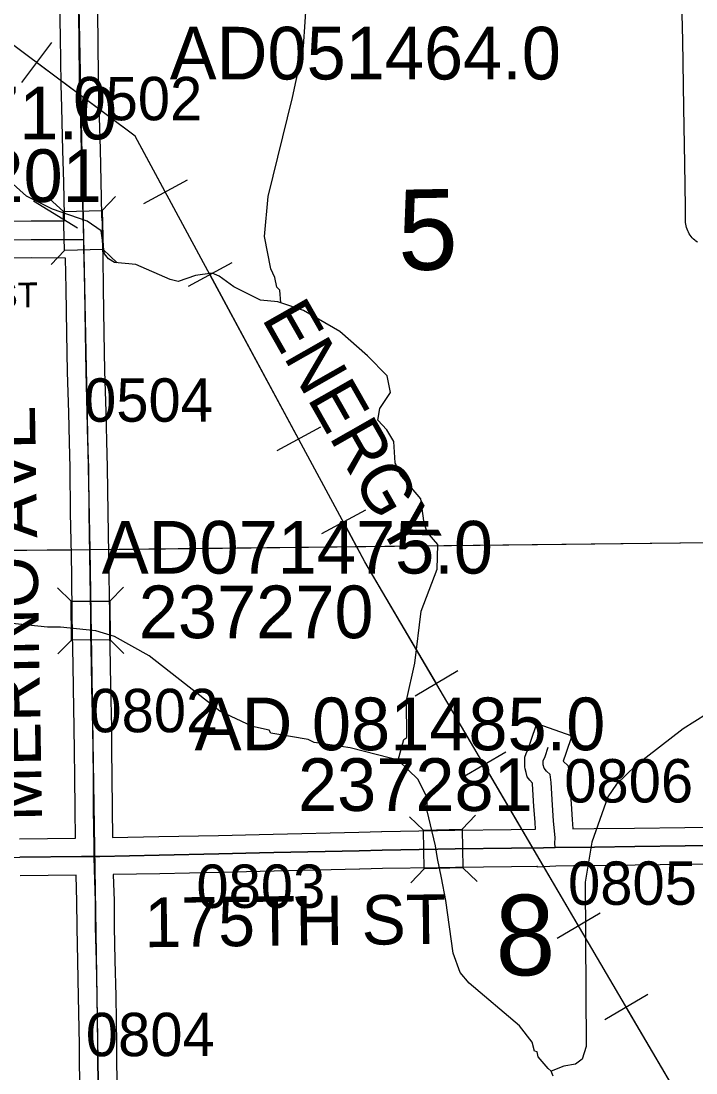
# Model space of a CAD drawing. Extents: x 23.6 to 68.7, y -63 to -29.
# Drawn here: x 45.45 to 46.54, y -41.451 to -39.752 of the extents above; entities that cross this region are included whole.
import ezdxf

# ---------------------------------------------------------------- set-up
doc = ezdxf.new("R2010")
doc.units = 0
for name, color, linetype in [('tdCoHydroRiver', 7, 'Continuous'), ('tdCoPipe', 7, 'Continuous'), ('tdCoPipeTxt', 7, 'Continuous'), ('tdCoSecRdNmbr', 7, 'Continuous'), ('tdCoSecRdTxt', 7, 'Continuous'), ('tdCoSecRteBand', 7, 'Continuous'), ('tdCoSecRteCL', 7, 'Continuous'), ('tdCoSectLine', 7, 'Continuous'), ('tdCoSectLinePart', 7, 'Continuous'), ('tdCoSectNmbr', 7, 'Continuous'), ('tdCoStrucSec', 7, 'Continuous'), ('tdCoStrucSecCoName', 7, 'Continuous'), ('tdCoStrucSecFHWANum', 7, 'Continuous'), ('tdCoSurfAsphalt', 7, 'Continuous'), ('tdCoSurfGravel', 7, 'Continuous')]:
    doc.layers.add(name, color=color, linetype=linetype)

msp = doc.modelspace()

# ---------------------------------------------------------------- linework, layer by layer
at = {"layer": 'tdCoHydroRiver'}
for points in [[(45.87, -40.2074), (45.8682, -40.187), (45.8634, -40.1823), (45.86, -40.1665), (45.8536, -40.1524), (45.8435, -40.1004), (45.8491, -40.0356), (45.8884, -39.8758), (45.9065, -39.7935), (45.9174, -39.6339)], [(45.87, -40.2074), (45.8652, -40.2059), (45.8368, -40.2031), (45.7939, -40.1814), (45.77, -40.1643), (45.7589, -40.1597), (45.7322, -40.1632), (45.7038, -40.173), (45.6912, -40.1699), (45.6357, -40.1453), (45.6009, -40.1425), (45.5914, -40.1363), (45.5849, -40.1283), (45.5793, -40.0914), (45.5568, -40.0754), (45.5008, -40.0561), (45.4591, -40.0352), (45.4267, -40.0063)], [(46.0596, -40.9457), (46.0687, -40.9125), (46.0734, -40.9092), (46.0727, -40.8493), (46.0863, -40.7891), (46.0964, -40.7054), (46.1225, -40.6372), (46.1236, -40.5977), (46.1061, -40.5774), (46.1012, -40.5632), (46.096, -40.5238), (46.0624, -40.4847), (46.0543, -40.4659), (46.0524, -40.4312), (46.0411, -40.4124), (46.0267, -40.3967), (46.0297, -40.3778), (46.0468, -40.3523), (46.0417, -40.3255), (46.0098, -40.2927), (45.9652, -40.2538), (45.9064, -40.2197), (45.87, -40.2074)], [(46.6874, -40.6184), (46.6927, -40.6672), (46.6944, -40.6799), (46.695, -40.7351), (46.6859, -40.7668), (46.6688, -40.7985), (46.6548, -40.816), (46.6204, -40.8401), (46.5764, -40.8595), (46.5199, -40.8949), (46.4432, -40.9541), (46.412, -40.9845), (46.398, -41.0051), (46.372, -41.078), (46.3616, -41.1429), (46.363, -41.408), (46.3569, -41.4286), (46.3459, -41.4366), (46.327, -41.44), (46.3066, -41.4481)], [(46.0596, -40.9457), (46.0469, -40.9427), (45.982, -40.926), (45.9235, -40.9172), (45.914, -40.9126), (45.8539, -40.9022), (45.8507, -40.8975), (45.8238, -40.8915), (45.7714, -40.8668), (45.6573, -40.7774), (45.6012, -40.7462), (45.5709, -40.7369), (45.5136, -40.731), (45.4929, -40.7312), (45.4356, -40.7253)], [(46.3066, -41.4481), (46.3018, -41.4434), (46.2858, -41.4247), (46.2841, -41.4168), (46.2794, -41.4153), (46.2761, -41.4011), (46.2553, -41.3745), (46.174, -41.3059), (46.1596, -41.2887), (46.1482, -41.2573), (46.1362, -41.1722), (46.1295, -41.1359), (46.1229, -41.1044), (46.1195, -41.084), (46.1062, -41.0273), (46.106, -41.0068), (46.0915, -40.9769), (46.0596, -40.9457)], [(46.3098, -41.456), (46.3066, -41.4481)]]:
    msp.add_lwpolyline(points, dxfattribs=at)
at = {"layer": 'tdCoPipe'}
for p, q in [((45.4991, -39.7869), (45.4508, -39.8516)), ((45.7185, -40.0091), (45.6477, -40.0474)), ((45.7909, -40.1429), (45.7199, -40.1813)), ((45.9341, -40.408), (45.8633, -40.4463)), ((46.0065, -40.5419), (45.9355, -40.5802)), ((46.156, -40.8017), (46.0866, -40.8425)), ((46.2331, -40.9329), (46.1635, -40.9738)), ((46.3856, -41.1927), (46.3162, -41.2335)), ((46.4627, -41.324), (46.3931, -41.3648))]:
    msp.add_line(p, q, dxfattribs=at)
for points in [[(49.235, -45.8846), (49.2228, -45.5859), (48.631, -45.0365), (48.3259, -44.4833), (47.6249, -43.6035), (47.2564, -43.6286), (47.2295, -42.7899), (46.7033, -42.0686), (46.5285, -41.5156), (46.0057, -40.6253), (45.6344, -39.9382), (45.306, -39.6932), (44.5987, -37.745), (44.3979, -37.3292), (44.3085, -36.8596)], [(45.6831, -40.0282), (45.6344, -39.9382), (45.475, -39.8192)], [(45.8986, -40.4272), (45.7554, -40.1621)], [(46.1213, -40.8221), (46.0057, -40.6253), (45.971, -40.561)], [(46.3509, -41.2132), (46.1983, -40.9533)], [(46.5594, -41.6135), (46.5285, -41.5156), (46.4279, -41.3444)]]:
    msp.add_lwpolyline(points, dxfattribs=at)
at = {"layer": 'tdCoSecRteBand'}
for points in [[(45.3458, -40.076), (45.4665, -40.075), (45.4667, -40.075), (45.4668, -40.075), (45.5205, -40.0751), (45.5203, -40.0672), (45.5203, -40.0671), (45.5203, -40.067), (45.5191, -40.0125), (45.5177, -39.9614), (45.5177, -39.9614), (45.5177, -39.9614), (45.516, -39.8919), (45.5148, -39.8547), (45.5148, -39.8543), (45.5148, -39.854), (45.514, -39.7784), (45.513, -39.7231), (45.512, -39.6726), (45.512, -39.6726), (45.512, -39.6725), (45.5112, -39.6259), (45.4247, -39.6273)], [(46.5428, -40.1096), (46.5404, -40.1081), (46.5384, -40.1062), (46.5365, -40.1044), (46.5344, -40.1025), (46.5327, -40.1002), (46.5312, -40.0981), (46.5295, -40.0959), (46.5283, -40.0933), (46.5272, -40.091), (46.526, -40.0885), (46.5252, -40.0857), (46.5246, -40.0832), (46.5239, -40.0805), (46.5237, -40.0777), (46.5235, -40.0751), (46.5234, -40.0739), (46.5234, -40.0726), (46.5236, -40.0531), (46.5226, -39.9828), (46.5207, -39.8923), (46.5207, -39.8922), (46.5207, -39.8921), (46.5193, -39.7839), (46.5168, -39.6774)], [(45.573, -39.722), (45.574, -39.7774), (45.574, -39.7775), (45.574, -39.7776), (45.5748, -39.8531), (45.5759, -39.89), (45.5759, -39.8901), (45.5759, -39.8902), (45.5777, -39.9599), (45.5791, -40.0109), (45.5791, -40.011), (45.5791, -40.0111), (45.5803, -40.0657), (45.5805, -40.0752), (45.5814, -40.0752), (45.5813, -40.1048), (45.5817, -40.1165), (45.5817, -40.1166), (45.5817, -40.1166), (45.5821, -40.1344), (45.582, -40.1344), (45.5828, -40.1838), (45.5828, -40.1838), (45.5828, -40.1839), (45.584, -40.2556), (45.5852, -40.3174), (45.5872, -40.3833), (45.5872, -40.3834), (45.5872, -40.3836), (45.5882, -40.4306), (45.5894, -40.4725), (45.5894, -40.4728), (45.5894, -40.4731), (45.5901, -40.5461), (45.5915, -40.6134), (45.5915, -40.6136), (45.5915, -40.6137), (45.5919, -40.6484), (45.5929, -40.7104), (45.5929, -40.7106), (45.5929, -40.7107), (45.5931, -40.7413), (45.5941, -40.79), (45.5941, -40.7901), (45.5941, -40.7902), (45.5947, -40.8285), (45.5961, -40.892), (45.5961, -40.8921), (45.5961, -40.8923), (45.5965, -40.9304), (45.5965, -40.9304), (45.5965, -40.9304), (45.5969, -40.9714), (45.5969, -40.9715), (45.5969, -40.9715), (45.5973, -41.0249), (45.5979, -41.0705)], [(45.4477, -41.0726), (45.5379, -41.0716), (45.5373, -41.0256), (45.5373, -41.0255), (45.5373, -41.0254), (45.5369, -40.972), (45.5365, -40.931), (45.5361, -40.8931), (45.5347, -40.8297), (45.5347, -40.8296), (45.5347, -40.8296), (45.5341, -40.7912), (45.5331, -40.7423), (45.5331, -40.7421), (45.5331, -40.7419), (45.5329, -40.7112), (45.5319, -40.6492), (45.5319, -40.6492), (45.5319, -40.6491), (45.5315, -40.6145), (45.5302, -40.5472), (45.5302, -40.547), (45.5302, -40.5469), (45.5294, -40.474), (45.5282, -40.4322), (45.5282, -40.4321), (45.5282, -40.432), (45.5272, -40.385), (45.5252, -40.319), (45.5252, -40.3189), (45.5252, -40.3187), (45.524, -40.2567), (45.524, -40.2567), (45.524, -40.2567), (45.5229, -40.1849), (45.522, -40.1351), (45.4668, -40.135), (45.3464, -40.136)], [(45.5979, -41.0705), (45.6729, -41.069), (45.6729, -41.069), (45.6729, -41.069), (45.769, -41.0672), (45.8348, -41.0655), (45.8349, -41.0655), (45.8349, -41.0655), (45.8576, -41.065), (45.9956, -41.0619), (46.0327, -41.0609), (46.0329, -41.0609), (46.033, -41.0609), (46.1227, -41.0595), (46.1505, -41.0588), (46.1507, -41.0588), (46.1509, -41.0588), (46.242, -41.0578), (46.242, -41.0578), (46.242, -41.0578), (46.2815, -41.0574), (46.2806, -41.0463), (46.2806, -41.0461), (46.2806, -41.0459), (46.2788, -41.0206), (46.2788, -41.0205), (46.2787, -41.0203), (46.2765, -40.9841), (46.2764, -40.9829), (46.2763, -40.9828), (46.2723, -40.9782), (46.2676, -40.9727), (46.2659, -40.9656), (46.2646, -40.96), (46.2638, -40.9566), (46.2638, -40.9531), (46.2638, -40.9468), (46.2638, -40.9407), (46.2662, -40.935), (46.2687, -40.9291), (46.2736, -40.9151), (46.2834, -40.8867), (46.3401, -40.9064), (46.3303, -40.9348), (46.3259, -40.9473), (46.3339, -40.9548), (46.335, -40.966), (46.3362, -40.9787), (46.3363, -40.9792), (46.3363, -40.9798), (46.3386, -41.0165), (46.3404, -41.0415), (46.3417, -41.0566), (46.3761, -41.0562), (46.3761, -41.0562), (46.3761, -41.0562), (46.4413, -41.0553), (46.5224, -41.0542), (46.5225, -41.0542), (46.5226, -41.0542), (46.6092, -41.0535)], [(46.6096, -41.1135), (46.5231, -41.1142), (46.4422, -41.1153), (46.4421, -41.1153), (46.4421, -41.1153), (46.3769, -41.1162), (46.3434, -41.1166), (46.3139, -41.117), (46.2844, -41.1184), (46.2843, -41.1175), (46.2834, -41.1175), (46.2834, -41.1174), (46.2426, -41.1178), (46.1518, -41.1188), (46.124, -41.1194), (46.1239, -41.1194), (46.1238, -41.1194), (46.0342, -41.1209), (45.9972, -41.1219), (45.9971, -41.1219), (45.9971, -41.1219), (45.859, -41.125), (45.8589, -41.125), (45.8589, -41.125), (45.8363, -41.1255), (45.7704, -41.1272), (45.7703, -41.1272), (45.7702, -41.1272), (45.6741, -41.129), (45.5991, -41.1305), (45.6004, -41.1726), (45.6004, -41.173), (45.6004, -41.1734), (45.6006, -41.215), (45.6018, -41.2691), (45.6032, -41.3263), (45.6032, -41.3264), (45.6032, -41.3266), (45.6044, -41.4043), (45.6044, -41.4045), (45.6044, -41.4048), (45.6044, -41.4319), (45.6049, -41.4624)], [(45.545, -41.4635), (45.5444, -41.4328), (45.5444, -41.4325), (45.5444, -41.4322), (45.5444, -41.405), (45.5432, -41.3276), (45.5418, -41.2705), (45.5418, -41.2705), (45.5418, -41.2705), (45.5406, -41.216), (45.5406, -41.2158), (45.5406, -41.2155), (45.5404, -41.1741), (45.5391, -41.1319), (45.539, -41.1319), (45.539, -41.1316), (45.4485, -41.1326)]]:
    msp.add_lwpolyline(points, dxfattribs=at)
at = {"layer": 'tdCoSecRteCL'}
for points in [[(45.5513, -40.1052), (45.5503, -40.0664), (45.5491, -40.0117), (45.5477, -39.9606), (45.5459, -39.891), (45.5448, -39.8537), (45.544, -39.778), (45.543, -39.7225), (45.542, -39.672), (45.541, -39.6156), (45.541, -39.5955)], [(45.2754, -40.1039), (45.2811, -40.1058), (45.2872, -40.1068), (45.3461, -40.106), (45.4667, -40.105), (45.5513, -40.1052)], [(45.5684, -41.1012), (45.568, -41.0856), (45.5673, -41.0252), (45.5669, -40.9717), (45.5665, -40.9307), (45.5661, -40.8926), (45.5647, -40.8291), (45.5641, -40.7906), (45.5631, -40.7417), (45.5629, -40.7109), (45.5619, -40.6488), (45.5615, -40.614), (45.5602, -40.5466), (45.5594, -40.4734), (45.5582, -40.4314), (45.5572, -40.3842), (45.5552, -40.3181), (45.554, -40.2562), (45.5529, -40.1844), (45.5517, -40.1173), (45.5513, -40.1052)], [(46.313, -41.087), (46.3126, -41.08), (46.3128, -41.0709), (46.3105, -41.0438), (46.3087, -41.0185), (46.3064, -40.9816), (46.3051, -40.969), (46.299, -40.9633), (46.2951, -40.9587), (46.2938, -40.9531), (46.2938, -40.9468), (46.2967, -40.9399), (46.3019, -40.9249)], [(46.313, -41.087), (46.3765, -41.0862), (46.4417, -41.0853), (46.5228, -41.0842), (46.6094, -41.0835), (46.7512, -41.0834), (46.7931, -41.0835), (46.9627, -41.0834), (46.9905, -41.0832), (46.9969, -41.0824), (47.0031, -41.0811), (47.0092, -41.0794), (47.0153, -41.0772), (47.0211, -41.0746), (47.0267, -41.0716), (47.0321, -41.0682), (47.0373, -41.0644), (47.0421, -41.0603), (47.047, -41.056)], [(45.5684, -41.1012), (45.5776, -41.101), (45.6735, -41.099), (45.7697, -41.0972), (45.8356, -41.0955), (45.8583, -41.095), (45.9964, -41.0919), (46.0335, -41.0909), (46.1233, -41.0895), (46.1512, -41.0888), (46.2423, -41.0878), (46.2939, -41.0873), (46.313, -41.087)], [(44.7095, -41.1062), (44.7398, -41.1063), (44.7778, -41.1064), (44.8128, -41.1072), (44.9031, -41.1075), (44.9879, -41.1075), (45.0843, -41.1067), (45.1106, -41.1065), (45.2416, -41.1049), (45.2985, -41.1046), (45.3891, -41.1034), (45.4481, -41.1026), (45.5479, -41.1015), (45.5619, -41.1015), (45.5684, -41.1012)], [(45.5774, -41.6024), (45.5769, -41.5796), (45.5759, -41.5198), (45.5749, -41.463), (45.5744, -41.4322), (45.5744, -41.4048), (45.5732, -41.327), (45.5718, -41.2698), (45.5706, -41.2154), (45.5704, -41.1735), (45.5688, -41.1225), (45.5684, -41.1012)]]:
    msp.add_lwpolyline(points, dxfattribs=at)
at = {"layer": 'tdCoSectLine'}
for points in [[(45.5407, -39.5955), (45.561, -40.6057)], [(45.561, -40.6057), (46.5617, -40.5941)], [(44.596, -40.6132), (45.561, -40.6057)], [(45.561, -40.6057), (45.577, -41.6024)]]:
    msp.add_lwpolyline(points, dxfattribs=at)
at = {"layer": 'tdCoSectLinePart'}
for points in [[(45.5909, -40.6054), (46.5617, -40.5941)], [(44.596, -40.6132), (45.5312, -40.606)]]:
    msp.add_lwpolyline(points, dxfattribs=at)
at = {"layer": 'tdCoStrucSec'}
for p, q in [((45.5185, -40.0602), (45.4957, -40.0387)), ((45.581, -40.0585), (45.6026, -40.0358)), ((45.5202, -40.1228), (45.4986, -40.1455)), ((45.5827, -40.1211), (45.6055, -40.1426)), ((45.5311, -40.6892), (45.5089, -40.6673)), ((45.5937, -40.6888), (45.6157, -40.6666)), ((45.5315, -40.7518), (45.5095, -40.7741)), ((45.5941, -40.7514), (45.6164, -40.7734)), ((46.1001, -41.0587), (46.0775, -41.037)), ((46.1627, -41.0572), (46.1843, -41.0346)), ((46.1016, -41.1212), (46.0799, -41.1439)), ((46.1641, -41.1198), (46.1868, -41.1414))]:
    msp.add_line(p, q, dxfattribs=at)
for points in [[(45.5202, -40.1228), (45.5185, -40.0602), (45.581, -40.0585), (45.5827, -40.1211)], [(45.5315, -40.7518), (45.5311, -40.6892), (45.5937, -40.6888), (45.5941, -40.7514)], [(46.1001, -41.0587), (46.1627, -41.0572), (46.1641, -41.1198), (46.1016, -41.1212)]]:
    msp.add_lwpolyline(points, close=True, dxfattribs=at)
at = {"layer": 'tdCoStrucSecFHWANum'}
msp.add_line((45.4701, -40.0428), (45.5414, -40.0863), dxfattribs=at)
at = {"layer": 'tdCoSurfAsphalt'}
msp.add_lwpolyline([(46.6094, -41.0835), (46.5228, -41.0842), (46.4417, -41.0853), (46.3765, -41.0862), (46.313, -41.087), (46.2939, -41.0873), (46.2423, -41.0878), (46.1512, -41.0888), (46.1233, -41.0895), (46.0335, -41.0909), (45.9964, -41.0919), (45.8583, -41.095), (45.8356, -41.0955), (45.7697, -41.0972), (45.6735, -41.099), (45.5776, -41.101), (45.5684, -41.1012), (45.5619, -41.1015), (45.5479, -41.1015), (45.4481, -41.1026)], dxfattribs=at)
at = {"layer": 'tdCoSurfGravel'}
for points in [[(45.5749, -41.463), (45.5744, -41.4322), (45.5744, -41.4048), (45.5732, -41.327), (45.5718, -41.2698), (45.5706, -41.2154), (45.5704, -41.1735), (45.5688, -41.1225), (45.5684, -41.1012), (45.568, -41.0856), (45.5673, -41.0252), (45.5669, -40.9717), (45.5665, -40.9307), (45.5661, -40.8926), (45.5647, -40.8291), (45.5641, -40.7906), (45.5631, -40.7417), (45.5629, -40.7109), (45.5619, -40.6488), (45.5615, -40.614), (45.5602, -40.5466), (45.5594, -40.4734), (45.5582, -40.4314), (45.5572, -40.3842), (45.5552, -40.3181), (45.554, -40.2562), (45.5529, -40.1844), (45.5517, -40.1173), (45.5513, -40.1052), (45.5503, -40.0664), (45.5491, -40.0117), (45.5477, -39.9606), (45.5459, -39.891), (45.5448, -39.8537), (45.544, -39.778), (45.543, -39.7225)], [(45.2754, -40.1039), (45.2811, -40.1058), (45.2872, -40.1068), (45.3461, -40.106), (45.4667, -40.105), (45.5513, -40.1052)], [(46.313, -41.087), (46.3126, -41.08), (46.3128, -41.0709), (46.3105, -41.0438), (46.3087, -41.0185), (46.3064, -40.9816), (46.3051, -40.969), (46.299, -40.9633), (46.2951, -40.9587), (46.2938, -40.9531), (46.2938, -40.9468), (46.2967, -40.9399), (46.3019, -40.9249)]]:
    msp.add_lwpolyline(points, dxfattribs=at)

# ---------------------------------------------------------------- texts
at = {"layer": 'tdCoPipeTxt'}
msp.add_text('ENERGY', height=0.08, rotation=299.6581, dxfattribs=at).set_placement((45.8379, -40.2324))
at = {"layer": 'tdCoSecRdNmbr'}
for s, rotation, p in [('0502', 0.0354, (45.5347, -39.9127)), ('0504', 0.0355, (45.5519, -40.3994)), ('0802', 0.0355, (45.5605, -40.9007)), ('0806', 0.036, (46.3277, -41.0141)), ('0803', 0.0356, (45.7334, -41.1843)), ('0805', 0.036, (46.3338, -41.1793)), ('0804', 0.0355, (45.5548, -41.4237))]:
    msp.add_text(s, height=0.07, rotation=rotation, dxfattribs=at).set_placement(p)
at = {"layer": 'tdCoSecRdTxt'}
for s, height, rotation, p in [('165TH ST', 0.04, 0.6267, (45.2338, -40.2171)), ('MERINO AVE', 0.08, 91, (45.4842, -41.0442)), ('175TH ST', 0.08, 0.6585, (45.6499, -41.2478))]:
    msp.add_text(s, height=height, rotation=rotation, dxfattribs=at).set_placement(p)
at = {"layer": 'tdCoSectNmbr'}
for s, p in [('5', (46.0598, -40.1549)), ('8', (46.2173, -41.2939))]:
    msp.add_text(s, height=0.13, rotation=1.0358, dxfattribs=at).set_placement(p)
at = {"layer": 'tdCoStrucSecCoName'}
for s, p in [('AD051464.0', (45.6903, -39.8468)), ('AD061471.0', (44.9734, -39.9435)), ('AD071475.0', (45.5805, -40.6445)), ('AD 081485.0', (45.7305, -40.9297))]:
    msp.add_text(s, height=0.085, dxfattribs=at).set_placement(p)
at = {"layer": 'tdCoStrucSecFHWANum'}
for s, p in [('237201', (45.2013, -40.0446)), ('237270', (45.6403, -40.7488)), ('237281', (45.8975, -41.0277))]:
    msp.add_text(s, height=0.085, dxfattribs=at).set_placement(p)

doc.saveas('drawing.dxf')
